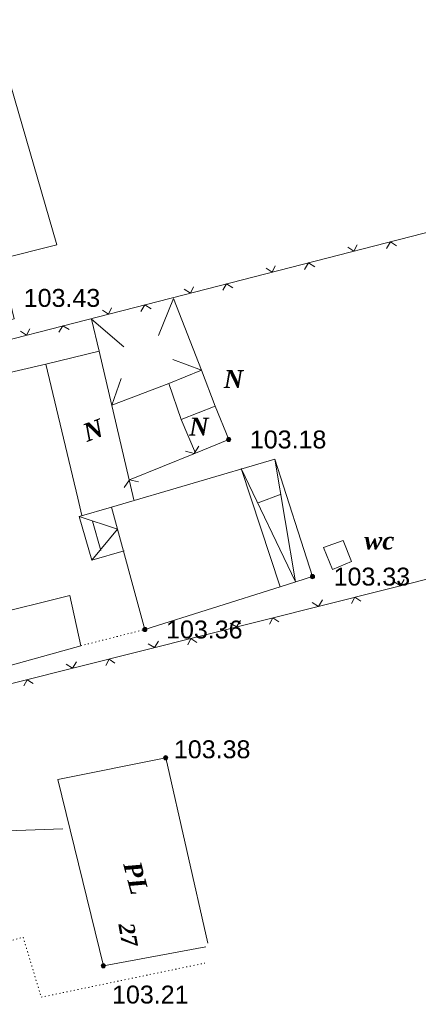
# Model space of a CAD drawing. Header units: millimetres. Extents: x 9396 to 25236, y 15106 to 31102.
# Tile 264 of 296: x 12084 to 12121, y 15966 to 16059. Entities that reach past the tile are written whole.
import ezdxf
from ezdxf.enums import TextEntityAlignment as Align

# ---------------------------------------------------------------- set-up
doc = ezdxf.new("R2010")
doc.units = ezdxf.units.MM
doc.linetypes.add('DOT', pattern=[0.25, 0, -0.25])
doc.linetypes.add('HIDDEN', pattern=[0.375, 0.25, -0.125])
for name, color, linetype, lineweight, true_color in [('1001010', 7, 'Continuous', 9, 0x000000), ('1070000', 7, 'DOT', 9, 0x000000), ('21100200', 7, 'HIDDEN', 0, 0x800080), ('3000260', 7, 'Continuous', 9, 0x000000), ('8010110', 7, 'Continuous', 20, 0x0080ff)]:
    doc.layers.add(name, color=color, linetype=linetype, lineweight=lineweight, true_color=true_color)
doc.styles.add('10', font='timesbi.ttf', dxfattribs={"height": 0.001481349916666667})
doc.styles.add('9', font='timesbi.ttf', dxfattribs={"height": 0.001692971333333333})
doc.styles.add('F2', font='arial.ttf', dxfattribs={"height": 0.001692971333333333})

# ---------------------------------------------------------------- blocks, each defined once
blk = doc.blocks.new('SYMBOL21100200')
at = {"true_color": 0x800080}
h = blk.add_hatch(color=216, dxfattribs=at)
edge = h.paths.add_edge_path()
edge.add_arc((0, 0), 0.1, 0, 360)
at = {"color": 216, "linetype": 'Continuous', "lineweight": 0, "true_color": 0x800080}
blk.add_circle((0, 0), 0.1, dxfattribs=at)

msp = doc.modelspace()

# ---------------------------------------------------------------- linework, layer by layer
at = {"layer": '1001010', "color": 253}
for p, q in [((12091.19376098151, 16027.60125991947), (12090.46716698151, 16030.62923991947)), ((12090.46716698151, 16030.62923991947), (12093.53803498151, 16028.02571991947)), ((12086.13619898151, 16026.38637991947), (12091.19376098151, 16027.60125991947)), ((12091.19376098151, 16027.60125991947), (12094.47257098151, 16013.53947991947)), ((12100.88129098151, 16025.82275991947), (12098.14419898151, 16026.82411991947)), ((12102.16232298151, 16022.41141991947), (12103.44358298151, 16019.25825991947)), ((12104.61968898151, 16016.52683991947), (12108.31774298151, 16005.32031991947)), ((12089.17118698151, 16013.71145991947), (12089.56598098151, 16012.07079991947)), ((12106.22186698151, 16013.25573991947), (12108.39145898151, 16014.09019991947)), ((12091.33502498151, 16008.76633991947), (12090.56733298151, 16011.53675991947)), ((12112.39686298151, 16009.03335991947), (12114.26478498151, 16009.70265991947))]:
    msp.add_line(p, q, dxfattribs=at)
for points in [[(12080.24141708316, 16061.53739144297, 0), (12087.19787898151, 16037.63889991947, 0), (12081.76284098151, 16036.29425991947, 0), (12083.15877898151, 16030.66705991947, 0), (12067.13083898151, 16026.69303991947, 0), (12065.78292298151, 16032.13057991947, 0), (12060.92999298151, 16030.92747991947, 0)], [(12100.88129098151, 16025.82275991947, 0), (12098.21099098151, 16032.56519991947, 0), (12096.80909498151, 16029.09383991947, 0)], [(12060.81318098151, 16020.52665991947, 0), (12086.13619898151, 16026.38637991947, 0), (12089.17127898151, 16013.70663991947, 0)], [(12102.16232298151, 16022.41141991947, 0), (12100.88129098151, 16025.82275991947, 0), (12097.77707298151, 16024.53765991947, 0), (12098.94533498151, 16021.14975991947, 0)], [(12097.77707298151, 16024.53765991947, 0), (12092.40312298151, 16022.48487991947, 0), (12093.27095898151, 16025.02167991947, 0)], [(12103.44358298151, 16019.25825991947, 0), (12100.29421698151, 16017.97645991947, 0), (12098.94533498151, 16021.14975991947, 0), (12102.16232298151, 16022.41141991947, 0)], [(12108.31774298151, 16005.32031991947, 0), (12095.51198698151, 16001.30145991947, 0), (12092.36961298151, 16012.85737991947, 0), (12107.80357898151, 16017.38665991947, 0)], [(12107.80357898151, 16017.38665991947, 0), (12109.75995898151, 16005.81233991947, 0), (12104.61968898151, 16016.52683991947, 0)], [(12107.80357898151, 16017.38665991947, 0), (12111.36439298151, 16006.29905991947, 0), (12108.31774298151, 16005.32031991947, 0)], [(12092.36961298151, 16012.85737991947, 0), (12089.29517898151, 16011.96865991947, 0), (12090.48421098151, 16007.85625991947, 0), (12093.55871298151, 16008.74089991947, 0)], [(12089.29517898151, 16011.96865991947, 0), (12092.93720698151, 16010.76903991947, 0), (12090.48421098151, 16007.85625991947, 0)], [(12114.26478498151, 16009.70265991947, 0), (12115.04197698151, 16007.71745991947, 0), (12113.26467498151, 16006.98059991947, 0), (12112.39686298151, 16009.03335991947, 0)], [(12080.60948298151, 16001.97049991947, 0), (12080.53038498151, 16002.55465991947, 0), (12088.43111498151, 16004.52723991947, 0), (12089.45157898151, 15999.75625991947, 0), (12081.62187298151, 15997.58451991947, 0), (12081.41429898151, 15998.46735991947, 0)], [(12101.45201582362, 15971.63995238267, 0), (12097.47837298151, 15989.18185991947, 0), (12087.28997098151, 15987.12665991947, 0), (12091.58873396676, 15969.51838159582, 0), (12101.2821033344, 15971.30171869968, 0)]]:
    msp.add_polyline3d(points, dxfattribs=at)
at = {"layer": '1070000', "color": 253}
msp.add_line((12089.45157898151, 15999.75625991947), (12095.51198698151, 16001.30145991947), dxfattribs=at)
msp.add_polyline3d([(12062.9034874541, 15965.87606645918, 0), (12084.00405657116, 15972.22413063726, 0.01102926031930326), (12085.71109641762, 15966.55003673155, 0.01102926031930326), (12101.19511247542, 15969.77347485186, 0.01102926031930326)], dxfattribs=at)
at = {"layer": '3000260', "color": 253}
msp.add_line((12094.04957898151, 16015.44585991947), (12100.29421698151, 16017.97645991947), dxfattribs=at)
for points in [[(12041.34677181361, 16017.99857746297, 0), (12069.51678898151, 16025.31745991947, 0), (12130.85519098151, 16041.04305991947, 0), (12176.12517098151, 16052.66465991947, 0), (12186.53398098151, 16023.09985991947, 0), (12129.95598298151, 16008.01865991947, 0), (12077.63077498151, 15994.86025991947, 0), (12053.52758098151, 15988.43425991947, 0)], [(12118.35088953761, 16037.31672905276, 0), (12118.72088953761, 16037.92672905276, 0), (12119.31088953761, 16037.56672905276, 0)], [(12114.71088953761, 16037.41672905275, 0), (12115.28088953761, 16037.04672905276, 0), (12115.58088953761, 16037.64672905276, 0)], [(12110.61088953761, 16035.33672905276, 0), (12110.98088953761, 16035.94672905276, 0), (12111.58088953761, 16035.58672905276, 0)], [(12106.97088953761, 16035.43672905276, 0), (12107.54088953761, 16035.06672905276, 0), (12107.84088953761, 16035.65672905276, 0)], [(12099.24088953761, 16033.45672905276, 0), (12099.81088953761, 16033.08672905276, 0), (12100.11088953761, 16033.67672905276, 0)], [(12102.87088953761, 16033.35672905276, 0), (12103.24088953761, 16033.96672905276, 0), (12103.84088953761, 16033.59672905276, 0)], [(12091.50088953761, 16031.46672905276, 0), (12092.07088953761, 16031.09672905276, 0), (12092.37088953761, 16031.69672905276, 0)], [(12095.13088953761, 16031.36672905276, 0), (12095.50088953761, 16031.97672905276, 0), (12096.10088953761, 16031.61672905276, 0)], [(12083.76088953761, 16029.48672905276, 0), (12084.33088953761, 16029.11672905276, 0), (12084.63088953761, 16029.70672905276, 0)], [(12087.39088953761, 16029.38672905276, 0), (12087.76088953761, 16029.99672905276, 0), (12088.36088953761, 16029.63672905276, 0)], [(12099.36088953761, 16018.13672905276, 0), (12100.18088953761, 16017.92672905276, 0), (12100.60088953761, 16018.63672905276, 0)], [(12093.55088953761, 16014.70672905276, 0), (12094.06088953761, 16015.44672905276, 0), (12094.92088953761, 16015.25672905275, 0)], [(12120.04088953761, 16006.03672905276, 0), (12119.67088953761, 16005.43672905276, 0), (12119.07088953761, 16005.79672905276, 0)], [(12115.93088953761, 16003.97672905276, 0), (12115.36088953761, 16004.34672905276, 0), (12115.06088953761, 16003.75672905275, 0)], [(12112.29088953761, 16004.09672905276, 0), (12111.92088953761, 16003.48672905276, 0), (12111.32088953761, 16003.84672905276, 0)], [(12104.55088953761, 16002.14672905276, 0), (12104.17088953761, 16001.53672905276, 0), (12103.58088953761, 16001.89672905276, 0)], [(12108.18088953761, 16002.02672905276, 0), (12107.61088953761, 16002.39672905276, 0), (12107.31088953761, 16001.80672905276, 0)], [(12096.80088953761, 16000.19672905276, 0), (12096.43088953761, 15999.58672905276, 0), (12095.83088953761, 15999.95672905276, 0)], [(12100.43088953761, 16000.07672905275, 0), (12099.86088953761, 16000.44672905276, 0), (12099.56088953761, 15999.85672905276, 0)], [(12089.05088953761, 15998.24672905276, 0), (12088.68088953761, 15997.63672905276, 0), (12088.08088953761, 15998.00672905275, 0)], [(12092.68088953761, 15998.12672905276, 0), (12092.12088953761, 15998.50672905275, 0), (12091.81088953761, 15997.90672905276, 0)], [(12084.94088953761, 15996.18672905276, 0), (12084.37088953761, 15996.55672905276, 0), (12084.07088953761, 15995.96672905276, 0)]]:
    msp.add_polyline3d(points, dxfattribs=at)
at = {"layer": '8010110'}
msp.add_line((12056.57373302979, 15981.22429785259, 11.1427389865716), (12087.74632772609, 15982.46847111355, 31.09305568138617), dxfattribs=at)

# ---------------------------------------------------------------- block references
at = {"layer": '21100200', "xscale": 2, "yscale": 2, "zscale": 2}
for p in [(12103.43798098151, 16019.25745991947, 206.36), (12111.35798098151, 16006.29745991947, 206.66), (12095.51798098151, 16001.29745991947, 206.72), (12097.47798098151, 15989.17745991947, 206.76), (12091.58873396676, 15969.51838159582, 206.42)]:
    msp.add_blockref('SYMBOL21100200', p, dxfattribs=at)

# ---------------------------------------------------------------- texts
at = {"layer": '1001010', "color": 253, "style": '9'}
for s, p in [('N', (12102.96969798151, 16024.96625991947)), ('N', (12099.69445898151, 16020.47393991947, 36.86)), ('wc', (12116.25941998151, 16009.70162991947))]:
    msp.add_text(s, height=1.692971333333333, dxfattribs=at).set_placement(p, align=Align.MIDDLE_LEFT)
for s, rotation, p in [('N', 20.40000000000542, (12089.75316598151, 16019.81036991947)), ('PL', 284.7999999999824, (12094.27099340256, 15979.33012075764))]:
    msp.add_text(s, height=1.692971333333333, rotation=rotation, dxfattribs=at).set_placement(p, align=Align.MIDDLE_LEFT)
at = {"layer": '1001010', "color": 1, "true_color": 0xff0000, "style": '10'}
msp.add_text('27', height=1.481349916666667, rotation=280.1999999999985, dxfattribs=at).set_placement((12093.73099340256, 15973.55012075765), align=Align.MIDDLE_LEFT)
at = {"layer": '21100200', "color": 253, "style": 'F2'}
for s, p in [('103.43', (12084.05798098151, 16032.63745991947, 206.86)), ('103.18', (12105.43798098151, 16019.25745991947, 206.36)), ('103.33', (12113.35798098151, 16006.29745991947, 206.66)), ('103.36', (12097.51798098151, 16001.29745991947, 206.72)), ('103.38', (12098.25798098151, 15989.97745991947, 206.76)), ('103.21', (12092.40873396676, 15966.79838159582, 4.44))]:
    msp.add_text(s, height=1.692971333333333, dxfattribs=at).set_placement(p, align=Align.MIDDLE_LEFT)

doc.saveas('drawing.dxf')
